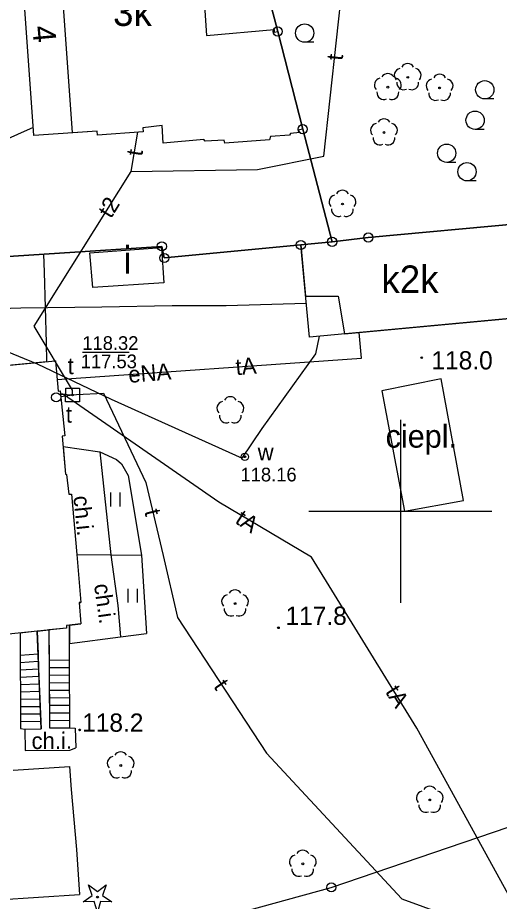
# Model space of a CAD drawing. Extents: x 6434771 to 6436222, y 5663454 to 5664782.
# Drawn here: x 6434979.09 to 6435005.4, y 5664178.69 to 5664226.99 of the extents above; entities that cross this region are included whole.
import ezdxf

# ---------------------------------------------------------------- set-up
doc = ezdxf.new("R2010")
doc.units = 0
for name, color, linetype in [('Warstwa 1', 7, 'Continuous'), ('Warstwa 10', 7, 'Continuous'), ('Warstwa 11', 7, 'Continuous'), ('Warstwa 12', 7, 'Continuous'), ('Warstwa 13', 7, 'Continuous'), ('Warstwa 14', 7, 'Continuous'), ('Warstwa 15', 7, 'Continuous'), ('Warstwa 2', 7, 'Continuous'), ('Warstwa 20', 7, 'Continuous'), ('Warstwa 21', 7, 'Continuous'), ('Warstwa 23', 7, 'Continuous'), ('Warstwa 3', 7, 'Continuous'), ('Warstwa 36', 7, 'Continuous'), ('Warstwa 4', 7, 'Continuous'), ('Warstwa 5', 7, 'Continuous'), ('Warstwa 6', 7, 'Continuous'), ('Warstwa 63', 7, 'Continuous'), ('Warstwa 8', 7, 'Continuous'), ('Warstwa 9', 7, 'Continuous')]:
    doc.layers.add(name, color=color, linetype=linetype)

msp = doc.modelspace()

# ---------------------------------------------------------------- linework, layer by layer
at = {"layer": 'Warstwa 1'}
for p, q in [((6434988.114, 5664245.949), (6434993.296, 5664226.234)), ((6434988.114, 5664245.949), (6434993.296, 5664226.234)), ((6434993.296, 5664226.234), (6434994.661, 5664220.897)), ((6434993.296, 5664226.234), (6434994.661, 5664220.897)), ((6434994.661, 5664220.897), (6434996.267, 5664214.737)), ((6434994.661, 5664220.897), (6434996.267, 5664214.737)), ((6434998.24, 5664214.973), (6435006.56, 5664215.742)), ((6434998.24, 5664214.973), (6435006.56, 5664215.742)), ((6434987.095, 5664213.858), (6434994.555, 5664214.567)), ((6434987.095, 5664213.858), (6434994.555, 5664214.567)), ((6434994.555, 5664214.567), (6434996.267, 5664214.737)), ((6434994.555, 5664214.567), (6434996.267, 5664214.737)), ((6434996.267, 5664214.737), (6434998.24, 5664214.973)), ((6434996.267, 5664214.737), (6434998.24, 5664214.973)), ((6434957.607, 5664212.574), (6434986.963, 5664214.489)), ((6434957.607, 5664212.574), (6434986.963, 5664214.489)), ((6434986.963, 5664214.489), (6434987.095, 5664213.858)), ((6434986.963, 5664214.489), (6434987.095, 5664213.858))]:
    msp.add_line(p, q, dxfattribs=at)
for points in [[(6434989.149, 5664229.844), (6434989.403, 5664226.021), (6434993.097, 5664226.336), (6434993.105, 5664226.196), (6434993.296, 5664226.234), (6434994.661, 5664220.897), (6434994.401, 5664220.84), (6434994.499, 5664220.709), (6434993.988, 5664220.655), (6434993.947, 5664220.565), (6434992.896, 5664220.498), (6434992.854, 5664220.319), (6434990.412, 5664220.128), (6434990.374, 5664220.289), (6434989.333, 5664220.241), (6434989.264, 5664220.332), (6434987.031, 5664220.129), (6434986.973, 5664221.09), (6434985.921, 5664220.973), (6434985.939, 5664220.742), (6434983.456, 5664220.562), (6434983.429, 5664220.793), (6434979.976, 5664220.554), (6434979.395, 5664228.752)], [(6434974.759, 5664207.626), (6434981.157, 5664208.239), (6434981.306, 5664206.577), (6434981.417, 5664206.586), (6434981.667, 5664204.142), (6434981.527, 5664204.114), (6434981.701, 5664202.032), (6434981.761, 5664202.021), (6434981.888, 5664200.939), (6434982.028, 5664200.938), (6434982.316, 5664197.654), (6434982.547, 5664195.031), (6434982.447, 5664195.032), (6434982.543, 5664193.861), (6434981.751, 5664193.76), (6434981.75, 5664193.63), (6434978.585, 5664193.289)]]:
    msp.add_lwpolyline(points, dxfattribs=at)
for points in [[(6434994.555, 5664214.567), (6434996.267, 5664214.737), (6434998.24, 5664214.973), (6435006.56, 5664215.742), (6435007.519, 5664210.7), (6434995.024, 5664209.521)], [(6434983.028, 5664214.137), (6434986.952, 5664214.419), (6434987.069, 5664212.498), (6434983.185, 5664212.235)]]:
    msp.add_lwpolyline(points, close=True, dxfattribs=at)
at = {"layer": 'Warstwa 10'}
msp.add_lwpolyline([(6434982.66, 5664178.67), (6434983.162, 5664179.017), (6434982.96, 5664179.593), (6434983.445, 5664179.223), (6434983.93, 5664179.593), (6434983.728, 5664179.017), (6434984.23, 5664178.67), (6434983.62, 5664178.684), (6434983.445, 5664178.1), (6434983.27, 5664178.684)], close=True, dxfattribs=at)
for centre, radius in [((6434993.296, 5664226.234), 0.25), ((6434994.661, 5664220.897), 0.25), ((6434996.267, 5664214.737), 0.25), ((6434998.24, 5664214.973), 0.25), ((6434986.963, 5664214.489), 0.25), ((6434994.555, 5664214.567), 0.25), ((6434987.095, 5664213.858), 0.25), ((6434983.445, 5664178.925), 0.05)]:
    msp.add_circle(centre, radius, dxfattribs=at)
at = {"layer": 'Warstwa 11'}
for centre in [(6435000.396, 5664223.728), (6434999.31, 5664223.191), (6435002.139, 5664223.146), (6434999.1, 5664220.713), (6434996.831, 5664216.804), (6434990.963, 5664194.965), (6434984.716, 5664186.116), (6435001.6, 5664184.232), (6434994.662, 5664180.738)]:
    msp.add_circle(centre, 0.05, dxfattribs=at)
for centre, start, end in [((6435000.039, 5664223.844), 102.1471, 221.8529), ((6435000.396, 5664224.103), 30.1471, 149.8529), ((6435000.753, 5664223.844), 318.1471, 77.8529), ((6434998.953, 5664223.307), 102.1471, 221.8529), ((6434999.31, 5664223.566), 30.1471, 149.8529), ((6434999.667, 5664223.307), 318.1471, 77.8529), ((6435002.139, 5664223.521), 30.1471, 149.8529), ((6435000.176, 5664223.425), 174.1471, 293.8529), ((6435000.616, 5664223.425), 246.1471, 5.8529), ((6435001.782, 5664223.262), 102.1471, 221.8529), ((6435002.496, 5664223.262), 318.1471, 77.8529), ((6434999.09, 5664222.888), 174.1471, 293.8529), ((6434999.53, 5664222.888), 246.1471, 5.8529), ((6435001.919, 5664222.843), 174.1471, 293.8529), ((6435002.359, 5664222.843), 246.1471, 5.8529), ((6434999.1, 5664221.088), 30.1471, 149.8529), ((6434998.743, 5664220.829), 102.1471, 221.8529), ((6434999.457, 5664220.829), 318.1471, 77.8529), ((6434998.88, 5664220.41), 174.1471, 293.8529), ((6434999.32, 5664220.41), 246.1471, 5.8529), ((6434996.831, 5664217.179), 30.1471, 149.8529), ((6434996.474, 5664216.92), 102.1471, 221.8529), ((6434997.188, 5664216.92), 318.1471, 77.8529), ((6434996.611, 5664216.501), 174.1471, 293.8529), ((6434997.051, 5664216.501), 246.1471, 5.8529), ((6434990.963, 5664195.34), 30.1471, 149.8529), ((6434990.606, 5664195.081), 102.1471, 221.8529), ((6434991.32, 5664195.081), 318.1471, 77.8529), ((6434990.743, 5664194.662), 174.1471, 293.8529), ((6434991.183, 5664194.662), 246.1471, 5.8529), ((6434984.359, 5664186.232), 102.1471, 221.8529), ((6434984.716, 5664186.491), 30.1471, 149.8529), ((6434985.073, 5664186.232), 318.1471, 77.8529), ((6434984.496, 5664185.813), 174.1471, 293.8529), ((6434984.936, 5664185.813), 246.1471, 5.8529), ((6435001.243, 5664184.348), 102.1471, 221.8529), ((6435001.6, 5664184.607), 30.1471, 149.8529), ((6435001.957, 5664184.348), 318.1471, 77.8529), ((6435001.38, 5664183.929), 174.1471, 293.8529), ((6435001.82, 5664183.929), 246.1471, 5.8529), ((6434994.305, 5664180.854), 102.1471, 221.8529), ((6434994.662, 5664181.113), 30.1471, 149.8529), ((6434995.019, 5664180.854), 318.1471, 77.8529), ((6434994.442, 5664180.435), 174.1471, 293.8529), ((6434994.882, 5664180.435), 246.1471, 5.8529)]:
    msp.add_arc(centre, 0.375, start, end, dxfattribs=at)
at = {"layer": 'Warstwa 12'}
for points in [[(6434985.293, 5664218.59), (6434992.194, 5664218.686), (6434995.814, 5664219.413), (6434996.859, 5664228.941), (6434996.502, 5664232.446), (6434994.801, 5664239.007), (6434991.967, 5664246.932), (6434990.296, 5664253.324)], [(6434960.098, 5664214.728), (6434960.756, 5664214.977), (6434969.866, 5664216.496), (6434979.944, 5664220.996)], [(6434985.293, 5664218.59), (6434985.657, 5664220.722)], [(6434982.087, 5664206.368), (6434982.077, 5664206.628), (6434979.989, 5664210.133), (6434985.293, 5664218.59)], [(6434994.851, 5664211.374), (6434990.471, 5664211.247), (6434987.534, 5664211.242), (6434983.689, 5664211.162), (6434979.253, 5664211.117), (6434974.679, 5664210.962), (6434970.737, 5664210.883), (6434970.722, 5664209.702)], [(6434960.161, 5664209.647), (6434961.689, 5664209.922), (6434964.018, 5664210.007), (6434974.151, 5664210.598), (6434975.742, 5664209.864), (6434980.146, 5664208.073), (6434984.204, 5664206.143), (6434991.347, 5664202.918), (6434992.447, 5664204.532), (6434995.368, 5664208.618), (6434995.57, 5664209.573)], [(6434981.249, 5664207.21), (6434997.863, 5664208.385), (6434997.752, 5664209.778)], [(6434981.249, 5664207.21), (6434997.863, 5664208.385), (6434997.752, 5664209.778)], [(6434981.43, 5664206.451), (6434981.794, 5664206.391), (6434982.087, 5664206.368)], [(6434995.146, 5664197.499), (6434990.084, 5664200.51), (6434981.593, 5664206.388), (6434981.436, 5664206.397)], [(6434981.449, 5664206.275), (6434982.087, 5664206.368)], [(6434982.087, 5664206.368), (6434982.294, 5664206.385), (6434983.785, 5664206.467), (6434986.097, 5664201.588), (6434987.031, 5664197.597)], [(6434987.031, 5664197.597), (6434987.827, 5664194.197), (6434992.688, 5664186.797), (6435000.072, 5664178.837), (6435004.662, 5664177.161), (6435015.136, 5664179.855), (6435018.515, 5664169.813), (6435020.034, 5664169.695), (6435020.152, 5664169.483)], [(6435010.801, 5664167.886), (6435008.371, 5664174.556), (6435000.897, 5664188.157), (6434995.146, 5664197.499)]]:
    msp.add_lwpolyline(points, dxfattribs=at)
at = {"layer": 'Warstwa 13'}
for centre in [(6435001.161, 5664208.402), (6434993.333, 5664193.641), (6434982.471, 5664188.063)]:
    msp.add_circle(centre, 0.045, dxfattribs=at)
for centre, start, end in [((6434990.35, 5664205.637), 102.0477, 221.9513), ((6434990.707, 5664205.896), 30.1471, 149.8529), ((6434991.064, 5664205.637), 318.0487, 77.9523), ((6434990.487, 5664205.218), 174.1984, 293.7229), ((6434990.927, 5664205.218), 246.2771, 5.6877)]:
    msp.add_arc(centre, 0.375, start, end, dxfattribs=at)
at = {"layer": 'Warstwa 14'}
msp.add_line((6434982.627, 5664208.703), (6434985.184, 5664208.703), dxfattribs=at)
msp.add_circle((6434982.087, 5664206.368), 0.045, dxfattribs=at)
at = {"layer": 'Warstwa 15'}
msp.add_circle((6434981.192, 5664206.238), 0.25, dxfattribs=at)
at = {"layer": 'Warstwa 2'}
msp.add_lwpolyline([(6434957.806, 5664212.587), (6434986.963, 5664214.489), (6434987.095, 5664213.858), (6434994.555, 5664214.567)], dxfattribs=at)
msp.add_circle((6434996.22, 5664179.456), 0.25, dxfattribs=at)
at = {"layer": 'Warstwa 20'}
msp.add_lwpolyline([(6434998.985, 5664206.596), (6435000.222, 5664200.012), (6435003.445, 5664200.599), (6435002.231, 5664207.249)], close=True, dxfattribs=at)
at = {"layer": 'Warstwa 23'}
msp.add_lwpolyline([(6434958.597, 5664197.941), (6434959.193, 5664190.806), (6434961.349, 5664169.865), (6434996.22, 5664179.456), (6435025.177, 5664189.326)], dxfattribs=at)
at = {"layer": 'Warstwa 36'}
for p, q in [((6434979.222, 5664192.153), (6434980.2, 5664192.225)), ((6434979.225, 5664191.752), (6434980.216, 5664191.814)), ((6434980.799, 5664191.878), (6434981.91, 5664191.89)), ((6434979.227, 5664191.351), (6434980.233, 5664191.403)), ((6434980.803, 5664191.466), (6434981.914, 5664191.477)), ((6434979.229, 5664190.95), (6434980.25, 5664190.992)), ((6434980.807, 5664191.053), (6434981.918, 5664191.065)), ((6434979.232, 5664190.549), (6434980.267, 5664190.581)), ((6434980.811, 5664190.641), (6434981.922, 5664190.653)), ((6434979.234, 5664190.147), (6434980.284, 5664190.171)), ((6434980.815, 5664190.229), (6434981.926, 5664190.24)), ((6434979.236, 5664189.746), (6434980.301, 5664189.76)), ((6434980.819, 5664189.817), (6434981.93, 5664189.828)), ((6434980.823, 5664189.405), (6434981.934, 5664189.416)), ((6434979.238, 5664189.345), (6434980.318, 5664189.349)), ((6434979.241, 5664188.943), (6434980.334, 5664188.938)), ((6434980.827, 5664188.993), (6434981.938, 5664189.003)), ((6434979.244, 5664188.542), (6434980.351, 5664188.527)), ((6434980.831, 5664188.581), (6434981.942, 5664188.591))]:
    msp.add_line(p, q, dxfattribs=at)
for points in [[(6434980.784, 5664193.526), (6434980.835, 5664188.169), (6434981.946, 5664188.178), (6434981.91, 5664191.89), (6434981.92, 5664192.784), (6434981.918, 5664193.781), (6434981.751, 5664193.76), (6434981.75, 5664193.63)], [(6434979.215, 5664193.357), (6434979.246, 5664188.141), (6434979.479, 5664188.103), (6434980.368, 5664188.117), (6434980.15, 5664193.458)]]:
    msp.add_lwpolyline(points, close=True, dxfattribs=at)
at = {"layer": 'Warstwa 4'}
msp.add_lwpolyline([(6434989.149, 5664229.844), (6434989.403, 5664226.021), (6434993.097, 5664226.336), (6434993.105, 5664226.196), (6434993.296, 5664226.234), (6434994.661, 5664220.897), (6434994.401, 5664220.84), (6434994.499, 5664220.709), (6434993.988, 5664220.655), (6434993.947, 5664220.565), (6434992.896, 5664220.498), (6434992.854, 5664220.319), (6434990.412, 5664220.128), (6434990.374, 5664220.289), (6434989.333, 5664220.241), (6434989.264, 5664220.332), (6434987.031, 5664220.129), (6434986.973, 5664221.09), (6434985.921, 5664220.973), (6434985.939, 5664220.742), (6434983.456, 5664220.562), (6434983.429, 5664220.793), (6434982.083, 5664220.7), (6434981.502, 5664228.898)], dxfattribs=at)
for points in [[(6434994.815, 5664211.764), (6434996.601, 5664211.772), (6434996.94, 5664209.702), (6435007.519, 5664210.7), (6435006.56, 5664215.742), (6434998.24, 5664214.973), (6434996.267, 5664214.737), (6434994.555, 5664214.567)], [(6434981.707, 5664205.998), (6434981.717, 5664206.748), (6434982.467, 5664206.738), (6434982.457, 5664205.988)]]:
    msp.add_lwpolyline(points, close=True, dxfattribs=at)
msp.add_circle((6434991.499, 5664202.988), 0.2, dxfattribs=at)
at = {"layer": 'Warstwa 5'}
for p, q in [((6434983.583, 5664203.261), (6434984.492, 5664202.838)), ((6434983.583, 5664203.261), (6434984.173, 5664197.631)), ((6434984.492, 5664202.838), (6434984.756, 5664202.612)), ((6434984.756, 5664202.612), (6434985.116, 5664201.973)), ((6434985.116, 5664201.973), (6434985.85, 5664197.611)), ((6434984.181, 5664200.278), (6434984.181, 5664201.028)), ((6434984.681, 5664200.278), (6434984.681, 5664201.028)), ((6434984.173, 5664197.631), (6434984.564, 5664194.866)), ((6434984.173, 5664197.631), (6434985.85, 5664197.611)), ((6434984.173, 5664197.631), (6434985.85, 5664197.611)), ((6434985.85, 5664197.611), (6434985.915, 5664196.756)), ((6434985.915, 5664196.756), (6434986.13, 5664193.329)), ((6434985.127, 5664195.023), (6434985.127, 5664195.773)), ((6434985.627, 5664195.023), (6434985.627, 5664195.773)), ((6434984.564, 5664194.866), (6434984.709, 5664193.141)), ((6434984.709, 5664193.141), (6434986.13, 5664193.329))]:
    msp.add_line(p, q, dxfattribs=at)
at = {"layer": 'Warstwa 6'}
for p, q in [((6434995.265, 5664225.646), (6434994.765, 5664225.646)), ((6435005.108, 5664222.547), (6435004.608, 5664222.547)), ((6435004.578, 5664220.883), (6435004.078, 5664220.883)), ((6435003.026, 5664219.081), (6435002.526, 5664219.081)), ((6435004.134, 5664218.068), (6435003.634, 5664218.068))]:
    msp.add_line(p, q, dxfattribs=at)
for points in [[(6434986.963, 5664214.489), (6434987.095, 5664213.858), (6434994.555, 5664214.567), (6434996.267, 5664214.737), (6434994.661, 5664220.897), (6434993.296, 5664226.234), (6434988.114, 5664245.949), (6434978.466, 5664242.015), (6434967.929, 5664238.232), (6434955.909, 5664233.427), (6434957.607, 5664212.574)], [(6434966.511, 5664111.348), (6434966.745, 5664110.855), (6435005.126, 5664127.892), (6434991.193, 5664160.803), (6434988.709, 5664166.294), (6434997.186, 5664170.091), (6435006.558, 5664174.258), (6435013.733, 5664177.142), (6435012.187, 5664185.691), (6435007.519, 5664210.7), (6435006.56, 5664215.742), (6434998.24, 5664214.973), (6434996.267, 5664214.737), (6434994.555, 5664214.567), (6434987.095, 5664213.858), (6434986.963, 5664214.489), (6434957.607, 5664212.574)]]:
    msp.add_lwpolyline(points, close=True, dxfattribs=at)
for points in [[(6434988.114, 5664245.949), (6434993.296, 5664226.234), (6434994.661, 5664220.897), (6434996.267, 5664214.737), (6434998.24, 5664214.973), (6435006.56, 5664215.742), (6435010.968, 5664217.189), (6435023.267, 5664221.091), (6435055.694, 5664232.199)], [(6434980.53, 5664213.076), (6434980.639, 5664209.209)]]:
    msp.add_lwpolyline(points, dxfattribs=at)
for centre, radius in [((6434994.765, 5664226.146), 0.5), ((6435004.608, 5664223.047), 0.5), ((6435004.078, 5664221.383), 0.5), ((6435002.526, 5664219.581), 0.5), ((6435003.634, 5664218.568), 0.5), ((6434982.087, 5664206.368), 0.045), ((6434991.499, 5664202.988), 0.045)]:
    msp.add_circle(centre, radius, dxfattribs=at)
at = {"layer": 'Warstwa 63'}
for p, q in [((6435000, 5664205), (6435000, 5664195)), ((6435005, 5664200), (6434995, 5664200))]:
    msp.add_line(p, q, dxfattribs=at)
at = {"layer": 'Warstwa 8'}
for p, q in [((6434957.806, 5664212.587), (6434980.502, 5664214.068)), ((6434980.502, 5664214.068), (6434980.53, 5664213.076)), ((6434980.53, 5664213.076), (6434980.639, 5664209.209)), ((6434980.639, 5664209.209), (6434980.668, 5664208.192)), ((6434974.759, 5664207.626), (6434980.668, 5664208.192))]:
    msp.add_line(p, q, dxfattribs=at)
at = {"layer": 'Warstwa 9'}
for p, q in [((6434981.574, 5664203.55), (6434981.701, 5664202.032)), ((6434981.574, 5664203.55), (6434983.583, 5664203.261)), ((6434983.583, 5664203.261), (6434984.173, 5664197.631)), ((6434981.701, 5664202.032), (6434981.761, 5664202.021)), ((6434981.761, 5664202.021), (6434981.888, 5664200.939)), ((6434981.888, 5664200.939), (6434982.028, 5664200.938)), ((6434982.028, 5664200.938), (6434982.316, 5664197.654)), ((6434982.316, 5664197.654), (6434982.547, 5664195.031)), ((6434982.316, 5664197.654), (6434984.173, 5664197.631)), ((6434982.316, 5664197.654), (6434984.173, 5664197.631)), ((6434984.173, 5664197.631), (6434984.564, 5664194.866)), ((6434982.447, 5664195.032), (6434982.547, 5664195.031)), ((6434982.447, 5664195.032), (6434982.543, 5664193.861)), ((6434984.564, 5664194.866), (6434984.709, 5664193.141)), ((6434981.918, 5664193.781), (6434982.543, 5664193.861)), ((6434981.918, 5664193.781), (6434981.92, 5664192.784)), ((6434980.15, 5664193.458), (6434980.784, 5664193.526)), ((6434980.15, 5664193.458), (6434980.2, 5664192.225)), ((6434980.784, 5664193.526), (6434980.8, 5664191.878)), ((6434981.92, 5664192.784), (6434984.709, 5664193.141)), ((6434980.2, 5664192.225), (6434980.234, 5664191.403)), ((6434980.8, 5664191.878), (6434980.804, 5664191.466)), ((6434980.234, 5664191.403), (6434980.251, 5664190.992)), ((6434980.804, 5664191.466), (6434980.808, 5664191.053)), ((6434980.251, 5664190.992), (6434980.267, 5664190.581)), ((6434980.808, 5664191.053), (6434980.811, 5664190.641)), ((6434980.267, 5664190.581), (6434980.284, 5664190.171)), ((6434980.811, 5664190.641), (6434980.815, 5664190.229)), ((6434980.284, 5664190.171), (6434980.301, 5664189.76)), ((6434980.815, 5664190.229), (6434980.819, 5664189.817)), ((6434980.301, 5664189.76), (6434980.318, 5664189.349)), ((6434980.819, 5664189.817), (6434980.823, 5664189.405)), ((6434980.823, 5664189.405), (6434980.827, 5664188.993)), ((6434980.318, 5664189.349), (6434980.334, 5664188.938)), ((6434980.334, 5664188.938), (6434980.351, 5664188.527)), ((6434980.827, 5664188.993), (6434980.831, 5664188.581)), ((6434980.351, 5664188.527), (6434980.368, 5664188.117)), ((6434980.831, 5664188.581), (6434980.835, 5664188.169)), ((6434979.479, 5664188.103), (6434980.368, 5664188.117)), ((6434979.479, 5664188.103), (6434979.489, 5664186.943)), ((6434980.835, 5664188.169), (6434981.946, 5664188.178)), ((6434981.946, 5664188.178), (6434982.237, 5664188.163)), ((6434982.237, 5664188.163), (6434982.26, 5664187.084)), ((6434981.931, 5664186.96), (6434982.26, 5664187.084)), ((6434979.489, 5664186.943), (6434981.931, 5664186.96)), ((6434978.833, 5664185.864), (6434981.915, 5664186.058)), ((6434981.915, 5664186.058), (6434982.006, 5664184.798)), ((6434982.006, 5664184.798), (6434982.296, 5664181.521)), ((6434982.296, 5664181.521), (6434982.467, 5664179.069)), ((6434972.605, 5664178.424), (6434982.467, 5664179.069))]:
    msp.add_line(p, q, dxfattribs=at)

# ---------------------------------------------------------------- texts
at = {"layer": 'Warstwa 13'}
for s, rotation, p in [('t', 84.4311, (6434996.84, 5664224.623)), ('t', 80.9876, (6434985.887, 5664219.383)), ('t2', 58.6021, (6434984.185, 5664215.967)), ('tA', 4.7384, (6434991.027, 5664207.445)), ('eNA', 4.7384, (6434985.168, 5664207.025)), ('t', 283.8719, (6434986.002, 5664200.011)), ('tA', 326.6261, (6434990.909, 5664199.403)), ('t', 303.9942, (6434989.757, 5664190.436)), ('tA', 302.3155, (6434999.142, 5664190.142))]:
    msp.add_text(s, height=0.9, rotation=rotation, dxfattribs=at).set_placement(p)
for s, p in [('118.0', (6435001.694, 5664207.761)), ('117.8', (6434993.721, 5664193.801)), ('118.2', (6434982.61, 5664187.96))]:
    msp.add_text(s, height=1, dxfattribs=at).set_placement(p)
at = {"layer": 'Warstwa 14'}
msp.add_text('4', height=1.25, rotation=275.2375, dxfattribs=at).set_placement((6434979.88, 5664226.506))
msp.add_text('117.53', height=0.75, dxfattribs=at).set_placement((6434982.533, 5664207.828))
at = {"layer": 'Warstwa 15'}
msp.add_text('t', height=0.9, dxfattribs=at).set_placement((6434981.719, 5664204.852))
at = {"layer": 'Warstwa 21'}
msp.add_text('ciepl.', height=1.25, dxfattribs=at).set_placement((6434999.19, 5664203.487))
at = {"layer": 'Warstwa 3'}
msp.add_text('i', height=1.5, dxfattribs=at).set_placement((6434984.865, 5664212.996))
at = {"layer": 'Warstwa 5'}
for s, height, p in [('3k', 1.5, (6434984.299, 5664226.537)), ('k2k', 1.5, (6434998.958, 5664211.945)), ('t', 0.9, (6434981.816, 5664207.506)), ('w', 0.9, (6434992.202, 5664202.793))]:
    msp.add_text(s, height=height, dxfattribs=at).set_placement(p)
at = {"layer": 'Warstwa 6'}
for s, p in [('118.32', (6434982.617, 5664208.828)), ('118.16', (6434991.261, 5664201.642))]:
    msp.add_text(s, height=0.75, dxfattribs=at).set_placement(p)
at = {"layer": 'Warstwa 9'}
for rotation, p in [(275.9823, (6434982.125, 5664200.82)), (278.0507, (6434983.253, 5664195.997)), (0.4011, (6434979.848, 5664187.014))]:
    msp.add_text('ch.i.', height=0.9, rotation=rotation, dxfattribs=at).set_placement(p)

doc.saveas('drawing.dxf')
